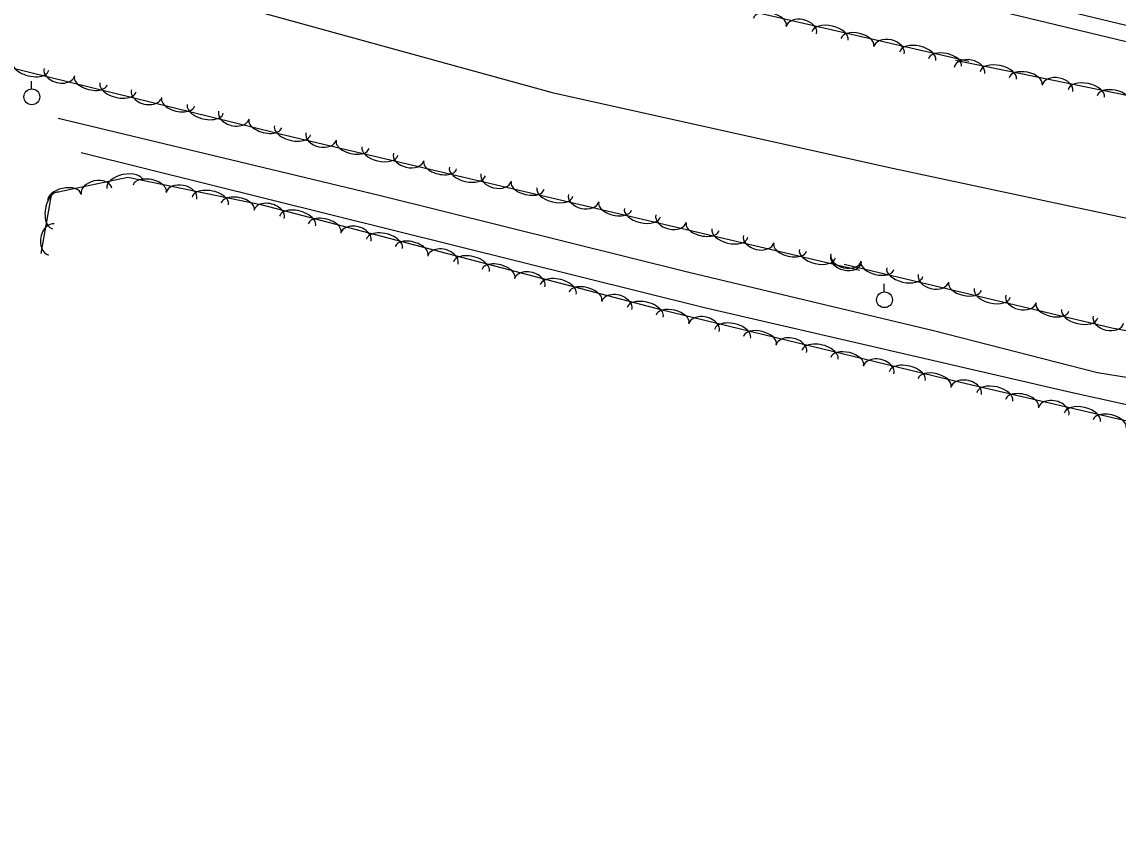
# Model space of a CAD drawing. Extents: x 1441650 to 1491889, y 345904 to 358319.
# Drawn here: x 1445767.6 to 1446114.3, y 354120.1 to 354377.3 of the extents above; entities that cross this region are included whole.
import ezdxf

# ---------------------------------------------------------------- set-up
doc = ezdxf.new("R2010")
doc.units = 0
for name, color, linetype in [('S_RAILROAD', 7, 'Continuous'), ('S_STREAM', 7, 'Continuous'), ('S_TRAILS', 7, 'Continuous'), ('S_TREE', 7, 'Continuous'), ('S_UTILITY_POLE', 7, 'Continuous')]:
    doc.layers.add(name, color=color, linetype=linetype)

msp = doc.modelspace()

# ---------------------------------------------------------------- linework, layer by layer
at = {"layer": 'S_RAILROAD'}
for p, q in [((1446079.46, 354385.34), (1446215.05, 354352.62)), ((1446077.89, 354380.56), (1446216.64, 354346.99))]:
    msp.add_line(p, q, dxfattribs=at)
at = {"layer": 'S_STREAM'}
for points in [[(1445661.25, 354420.53), (1445726.16, 354409.58), (1445769.98, 354404.37), (1445798.8, 354398.27), (1445843, 354380.42), (1445935.33, 354354.99), (1446042.05, 354331.22), (1446152.7, 354307.67)], [(1445779.09, 354346.85), (1445880.6, 354322.49), (1445978.57, 354298.11), (1446055.9, 354279.7), (1446107.8, 354266.46), (1446128.1, 354263.15), (1446151.59, 354264.98), (1446175.01, 354275.19), (1446179.61, 354284.17), (1446180.08, 354286.49), (1446180.21, 354287.13)]]:
    msp.add_lwpolyline(points, dxfattribs=at)
at = {"layer": 'S_TRAILS'}
for points in [[(1445786.36, 354336), (1445983.5, 354286.95), (1446099.38, 354260.22)], [(1446099.38, 354260.22), (1446123.71, 354254.8), (1446152.94, 354255.11), (1446215.66, 354260.58), (1446258.82, 354262.09), (1446310.82, 354257.94), (1446365.39, 354244.88), (1446452.62, 354224.78), (1446488.06, 354216.29)]]:
    msp.add_lwpolyline(points, dxfattribs=at)
at = {"layer": 'S_TREE'}
for points in [[(1446032.56, 354298.7), (1445854.02, 354340.63), (1445711.19, 354375.81), (1445545.4, 354416.95), (1445419.11, 354446.86), (1445293.23, 354474.79), (1445290.3, 354500.99), (1445297.8, 354535.46), (1445312.26, 354552.68), (1445347.85, 354543.29), (1445460.01, 354509.44), (1445597.47, 354480.01), (1445712.86, 354449.18), (1445897.93, 354403.9), (1446067.11, 354364.92)], [(1446062.9, 354365.26), (1446209.56, 354335.29), (1446334.34, 354301.68), (1446448.71, 354277.47), (1446559.94, 354252.19), (1446660.85, 354227.62), (1446727.95, 354210.67), (1446931.37, 354164.04), (1447103.63, 354120.07)], [(1445773.71, 354304.05), (1445777.01, 354323.15), (1445801.04, 354328.2), (1445843.63, 354319.46), (1445969.66, 354286.36), (1446063.13, 354263.72), (1446133.4, 354247.28), (1446160.78, 354243.34), (1446240.01, 354248.74), (1446282.31, 354246.07), (1446346.89, 354239.21), (1446386.79, 354231.07), (1446429.46, 354221.74), (1446447.91, 354218.66), (1446447.74, 354228.69), (1446396.72, 354241.65), (1446328.2, 354257.33), (1446232.55, 354276.6), (1446142.6, 354274.86), (1446112.31, 354280.44), (1446027.68, 354300.56)]]:
    msp.add_lwpolyline(points, dxfattribs=at)
for centre, major_axis, ratio, start_param, end_param in [((1446004.16, 354377.25), (-5.21, 1.2), 0.540605, 3.141593, 6.283185), ((1446014.14, 354374.68), (-4.83, 1.11), 0.685192, 3.141593, 6.283185), ((1446023.22, 354372.86), (-5.72, 1.32), 0.549984, 3.141593, 6.283185), ((1446031.86, 354370.87), (-5.21, 1.2), 0.540605, 3.141593, 6.283185), ((1446041.84, 354368.3), (-4.83, 1.11), 0.685192, 3.141593, 6.283185), ((1446050.92, 354366.48), (-5.72, 1.32), 0.549984, 3.141593, 6.283185), ((1445770.38, 354363.42), (5.7, -1.4), 0.549984, 3.141592, 6.283185), ((1446059.56, 354364.48), (-5.21, 1.2), 0.540605, 3.141593, 6.283185), ((1446067.28, 354361.95), (-4.85, 0.99), 0.681759, 3.141593, 6.283185), ((1445779.43, 354361.45), (4.81, -1.19), 0.685192, 3.141591, 6.283184), ((1446076.41, 354360.35), (-5.75, 1.17), 0.547229, 3.141593, 6.283185), ((1446085.09, 354358.57), (-5.24, 1.07), 0.537897, 3.141593, 6.283185), ((1445789.37, 354358.74), (5.19, -1.28), 0.540606, 3.141592, 6.283185), ((1445797.98, 354356.62), (5.7, -1.4), 0.549984, 3.141592, 6.283185), ((1446095.13, 354356.26), (-4.85, 0.99), 0.681759, 3.141593, 6.283185), ((1446104.26, 354354.66), (-5.75, 1.17), 0.547229, 3.141593, 6.283185), ((1445807.03, 354354.65), (4.81, -1.19), 0.685192, 3.141591, 6.283184), ((1446112.95, 354352.88), (-5.24, 1.07), 0.537897, 3.141593, 6.283185), ((1445816.97, 354351.94), (5.19, -1.28), 0.540606, 3.141592, 6.283185), ((1445825.58, 354349.82), (5.7, -1.4), 0.549984, 3.141592, 6.283185), ((1445834.63, 354347.85), (4.81, -1.19), 0.685192, 3.141591, 6.283184), ((1445844.57, 354345.14), (5.19, -1.28), 0.540606, 3.141592, 6.283185), ((1445853.18, 354343.02), (5.7, -1.4), 0.549984, 3.141592, 6.283185), ((1445862.23, 354341.14), (4.82, -1.13), 0.685193, 3.141552, 6.283144), ((1445872.2, 354338.53), (5.2, -1.22), 0.540606, 3.141568, 6.283161), ((1445880.83, 354336.51), (5.71, -1.34), 0.549985, 3.141568, 6.28316), ((1445889.91, 354334.65), (4.82, -1.13), 0.685193, 3.141552, 6.283144), ((1445899.88, 354332.04), (5.2, -1.22), 0.540606, 3.141568, 6.283161), ((1445908.51, 354330.01), (5.71, -1.34), 0.549985, 3.141568, 6.28316), ((1445791.19, 354323.7), (-4.85, -1.02), 0.684811, 3.141593, 6.283185), ((1445800.2, 354325.86), (-5.74, -1.21), 0.549678, 3.141593, 6.283185), ((1445808.02, 354324.6), (-5.24, 1.07), 0.540354, 3.141491, 6.283084), ((1445917.58, 354328.15), (4.82, -1.13), 0.685193, 3.141552, 6.283144), ((1445927.55, 354325.54), (5.2, -1.22), 0.540606, 3.141568, 6.283161), ((1445778.22, 354317.69), (-1, -5.78), 0.550053, 3.141525, 6.283118), ((1445781.06, 354321.84), (-5.23, -1.1), 0.540305, 3.141593, 6.283185), ((1445818.06, 354322.28), (-4.85, 0.99), 0.684873, 3.141422, 6.283014), ((1445827.18, 354320.67), (-5.75, 1.18), 0.549729, 3.141488, 6.283081), ((1445936.18, 354323.51), (5.71, -1.34), 0.549985, 3.141568, 6.28316), ((1445835.87, 354318.89), (-5.24, 1.07), 0.540354, 3.141491, 6.283084), ((1445845.75, 354316.44), (-4.79, 1.26), 0.684891, 3.141446, 6.283039), ((1445945.26, 354321.65), (4.82, -1.13), 0.685193, 3.141552, 6.283144), ((1445955.23, 354319.04), (5.2, -1.22), 0.540606, 3.141568, 6.283161), ((1445854.77, 354314.34), (-5.68, 1.49), 0.549743, 3.141503, 6.283096), ((1445963.86, 354317.01), (5.71, -1.34), 0.549985, 3.141568, 6.28316), ((1445972.93, 354315.15), (4.82, -1.13), 0.685193, 3.141552, 6.283144), ((1445776.9, 354308.52), (-0.84, -4.88), 0.685278, 3.141482, 6.283075), ((1445863.35, 354312.09), (-5.17, 1.36), 0.540368, 3.141506, 6.283099), ((1445873.24, 354309.22), (-4.79, 1.26), 0.684891, 3.141446, 6.283039), ((1445982.9, 354312.54), (5.2, -1.22), 0.540606, 3.141568, 6.283161), ((1445882.26, 354307.12), (-5.68, 1.49), 0.549743, 3.141503, 6.283096), ((1445991.53, 354310.52), (5.71, -1.34), 0.549985, 3.141568, 6.28316), ((1446000.61, 354308.65), (4.82, -1.13), 0.685193, 3.141552, 6.283144), ((1445890.84, 354304.87), (-5.17, 1.36), 0.540368, 3.141506, 6.283099), ((1445900.74, 354302), (-4.79, 1.26), 0.684891, 3.141446, 6.283039), ((1446010.58, 354306.04), (5.2, -1.22), 0.540606, 3.141568, 6.283161), ((1445909.76, 354299.9), (-5.68, 1.49), 0.549743, 3.141503, 6.283096), ((1446019.21, 354304.02), (5.71, -1.34), 0.549985, 3.141568, 6.28316), ((1446028.27, 354302.86), (4.82, -1.15), 0.684879, 3.141593, 6.283185), ((1446028.28, 354302.16), (4.82, -1.13), 0.685193, 3.141552, 6.283144), ((1445918.34, 354297.65), (-5.17, 1.36), 0.540368, 3.141506, 6.283099), ((1446038.23, 354300.23), (5.2, -1.24), 0.540359, 3.141593, 6.283185), ((1446046.86, 354298.17), (5.71, -1.36), 0.549733, 3.141593, 6.283185), ((1445928.23, 354294.78), (-4.79, 1.26), 0.684891, 3.141446, 6.283039), ((1445937.25, 354292.68), (-5.68, 1.49), 0.549743, 3.141503, 6.283096), ((1446055.93, 354296.29), (4.82, -1.15), 0.684879, 3.141593, 6.283185), ((1445945.83, 354290.43), (-5.17, 1.36), 0.540368, 3.141506, 6.283099), ((1446065.89, 354293.65), (5.2, -1.24), 0.540359, 3.141593, 6.283185), ((1446074.52, 354291.6), (5.71, -1.36), 0.549733, 3.141593, 6.283185), ((1445955.73, 354287.56), (-4.79, 1.26), 0.684891, 3.141446, 6.283039), ((1445964.75, 354285.46), (-5.68, 1.49), 0.549743, 3.141503, 6.283096), ((1446083.59, 354289.71), (4.82, -1.15), 0.684879, 3.141593, 6.283185), ((1446093.55, 354287.08), (5.2, -1.24), 0.540359, 3.141593, 6.283185), ((1445973.39, 354283.28), (-5.2, 1.26), 0.54036, 3.141578, 6.28317), ((1446102.18, 354285.03), (5.71, -1.36), 0.549733, 3.141593, 6.283185), ((1445983.34, 354280.6), (-4.82, 1.17), 0.684881, 3.141567, 6.28316), ((1445992.4, 354278.67), (-5.7, 1.38), 0.549735, 3.141577, 6.28317), ((1446111.24, 354283.14), (4.82, -1.15), 0.684879, 3.141593, 6.283185), ((1446001.02, 354276.58), (-5.2, 1.26), 0.54036, 3.141578, 6.28317), ((1446010.97, 354273.9), (-4.82, 1.17), 0.684881, 3.141567, 6.28316), ((1446020.03, 354271.98), (-5.7, 1.38), 0.549735, 3.141577, 6.28317), ((1446028.64, 354269.89), (-5.2, 1.26), 0.54036, 3.141578, 6.28317), ((1446038.59, 354267.21), (-4.82, 1.17), 0.684881, 3.141567, 6.28316), ((1446047.65, 354265.28), (-5.7, 1.38), 0.549735, 3.141577, 6.28317), ((1446056.27, 354263.2), (-5.2, 1.26), 0.54036, 3.141578, 6.28317), ((1446066.25, 354260.54), (-4.83, 1.13), 0.684878, 3.141583, 6.283176), ((1446075.32, 354258.69), (-5.71, 1.34), 0.549732, 3.141587, 6.283179), ((1446083.96, 354256.67), (-5.21, 1.22), 0.540358, 3.141587, 6.28318), ((1446093.93, 354254.07), (-4.83, 1.13), 0.684878, 3.141583, 6.283176), ((1446103, 354252.21), (-5.71, 1.34), 0.549732, 3.141587, 6.283179), ((1446111.64, 354250.19), (-5.21, 1.22), 0.540358, 3.141587, 6.28318)]:
    msp.add_ellipse(centre, major_axis=major_axis, ratio=ratio, start_param=start_param, end_param=end_param, dxfattribs=at)
at = {"layer": 'S_UTILITY_POLE'}
for p, q in [((1445770.58, 354356.14), (1445770.58, 354358.62)), ((1446040.3, 354291.95), (1446040.3, 354294.43))]:
    msp.add_line(p, q, dxfattribs=at)
for centre in [(1445770.73, 354353.62), (1446040.45, 354289.43)]:
    msp.add_circle(centre, 2.5, dxfattribs=at)

doc.saveas('drawing.dxf')
